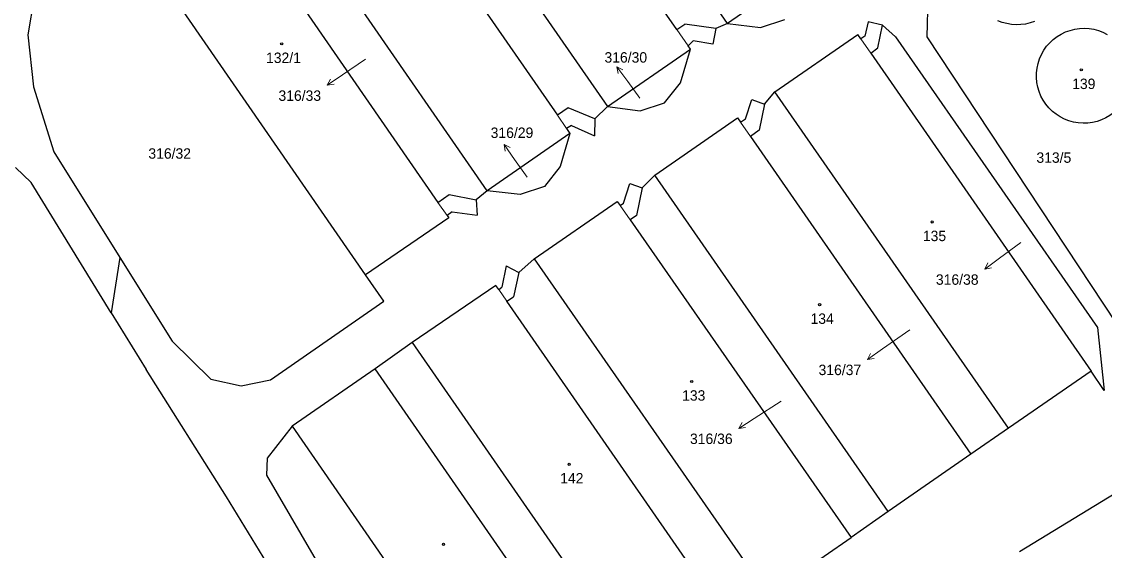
# Model space of a CAD drawing. Extents: x -765428 to -762163, y -1107632 to -1104975.
# Drawn here: x -763826.2 to -763649.6, y -1107041.4 to -1106955.1 of the extents above; entities that cross this region are included whole.
import ezdxf
from ezdxf.enums import TextEntityAlignment as Align

# ---------------------------------------------------------------- set-up
doc = ezdxf.new("R2010")
doc.units = 0
doc.header["$LTSCALE"] = 0.68
for name, color, linetype, lineweight in [('1', 7, 'Continuous', 25), ('4', 7, 'Continuous', 13), ('5', 7, 'Continuous', 25), ('7', 7, 'Continuous', 13)]:
    doc.layers.add(name, color=color, linetype=linetype, lineweight=lineweight)
doc.layers.add('2', color=7, linetype='Continuous')

msp = doc.modelspace()

# ---------------------------------------------------------------- linework, layer by layer
at = {"layer": '1'}
for p, q in [((-763711.05, -1106955.37), (-763748.9, -1106900.52)), ((-763719.34, -1106956.36), (-763755.04, -1106904.61)), ((-763768.62, -1106914), (-763730.65, -1106968.92)), ((-763774.76, -1106918.36), (-763738.81, -1106970.36)), ((-763750.25, -1106982.66), (-763788.24, -1106927.65)), ((-763794.52, -1106932.12), (-763758.29, -1106984.57)), ((-763697.52, -1106945.98), (-763711.05, -1106955.37)), ((-763823.87, -1106949.65), (-763825.16, -1106957.25)), ((-763678.37, -1106949.8), (-763678.57, -1106957.56)), ((-763770.1, -1106996.39), (-763801.7, -1106950.62)), ((-763719.34, -1106956.36), (-763718.03, -1106955.5)), ((-763712.97, -1106956.2), (-763718.03, -1106955.5)), ((-763711.05, -1106955.37), (-763712.97, -1106956.2)), ((-763711.05, -1106955.37), (-763705.7, -1106956.04)), ((-763705.7, -1106956.04), (-763701.74, -1106954.74)), ((-763688.14, -1106955.12), (-763688.65, -1106957.45)), ((-763685.78, -1106955.68), (-763688.14, -1106955.12)), ((-763686.56, -1106959.35), (-763685.78, -1106955.68)), ((-763685.78, -1106955.68), (-763683.64, -1106957.57)), ((-763825.16, -1106957.25), (-763824.26, -1106965.71)), ((-763712.97, -1106956.2), (-763713.47, -1106958.76)), ((-763703.33, -1106966.56), (-763689.82, -1106957.17)), ((-763689.31, -1106957.91), (-763689.82, -1106957.17)), ((-763688.65, -1106957.45), (-763689.31, -1106957.91)), ((-763683.64, -1106957.57), (-763650.74, -1107004.96)), ((-763678.57, -1106957.56), (-763645.59, -1107007.48)), ((-763717.5, -1106959.04), (-763716.64, -1106958.22)), ((-763717.12, -1106959.59), (-763717.5, -1106959.04)), ((-763713.47, -1106958.76), (-763716.64, -1106958.22)), ((-763687.71, -1106960.21), (-763686.56, -1106959.35)), ((-763730.65, -1106968.92), (-763717.12, -1106959.59)), ((-763718.73, -1106965.06), (-763717.12, -1106959.59)), ((-763687.71, -1106960.21), (-763651.76, -1107012.1)), ((-763824.26, -1106965.71), (-763820.91, -1106976.35)), ((-763721.34, -1106968.32), (-763718.73, -1106965.06)), ((-763708.12, -1106970.93), (-763707.11, -1106967.81)), ((-763707.11, -1106967.81), (-763705.01, -1106968.55)), ((-763705.01, -1106968.55), (-763703.33, -1106966.56)), ((-763665.23, -1107021.42), (-763703.33, -1106966.56)), ((-763737.07, -1106969.15), (-763738.81, -1106970.36)), ((-763732.71, -1106970.96), (-763737.07, -1106969.15)), ((-763730.65, -1106968.92), (-763732.71, -1106970.96)), ((-763730.65, -1106968.92), (-763725.31, -1106969.61)), ((-763725.31, -1106969.61), (-763721.34, -1106968.32)), ((-763705.01, -1106968.55), (-763705.9, -1106972.8)), ((-763732.71, -1106970.96), (-763732.78, -1106973.72)), ((-763722.94, -1106980.15), (-763709.45, -1106970.76)), ((-763709.45, -1106970.76), (-763708.94, -1106971.5)), ((-763708.94, -1106971.5), (-763708.12, -1106970.93)), ((-763736.76, -1106973.32), (-763750.25, -1106982.66)), ((-763736.76, -1106973.32), (-763738.34, -1106978.71)), ((-763736.52, -1106972), (-763737.3, -1106972.54)), ((-763737.3, -1106972.54), (-763736.76, -1106973.32)), ((-763736.52, -1106972), (-763732.78, -1106973.72)), ((-763705.9, -1106972.8), (-763707.34, -1106973.8)), ((-763707.34, -1106973.8), (-763671.4, -1107025.67)), ((-763820.91, -1106976.35), (-763810.18, -1106993.56)), ((-763738.34, -1106978.71), (-763740.93, -1106981.99)), ((-763827.21, -1106978.88), (-763824.64, -1106981.35)), ((-763722.94, -1106980.15), (-763724.97, -1106982.21)), ((-763684.86, -1107035.03), (-763722.94, -1106980.15)), ((-763811.57, -1107002.58), (-763824.64, -1106981.35)), ((-763740.93, -1106981.99), (-763744.9, -1106983.28)), ((-763728.01, -1106984.7), (-763727.02, -1106981.48)), ((-763727.02, -1106981.48), (-763724.97, -1106982.21)), ((-763724.97, -1106982.21), (-763725.89, -1106986.7)), ((-763750.25, -1106982.66), (-763752.03, -1106984.15)), ((-763744.9, -1106983.28), (-763750.25, -1106982.66)), ((-763752.03, -1106984.15), (-763751.92, -1106986.65)), ((-763742.57, -1106993.8), (-763729.07, -1106984.4)), ((-763729.07, -1106984.4), (-763728.58, -1106985.1)), ((-763728.58, -1106985.1), (-763728.01, -1106984.7)), ((-763756.54, -1106987.1), (-763770.1, -1106996.39)), ((-763755.99, -1106986.14), (-763756.81, -1106986.71)), ((-763756.81, -1106986.71), (-763756.54, -1106987.1)), ((-763755.99, -1106986.14), (-763751.92, -1106986.65)), ((-763725.89, -1106986.7), (-763726.96, -1106987.44)), ((-763726.96, -1106987.44), (-763690.92, -1107039.24)), ((-763810.18, -1106993.56), (-763811.57, -1107002.58)), ((-763810.18, -1106993.56), (-763801.66, -1107007.23)), ((-763745.11, -1106995.99), (-763742.57, -1106993.8)), ((-763742.57, -1106993.8), (-763704.47, -1107048.59)), ((-763767.13, -1107000.69), (-763770.1, -1106996.39)), ((-763747.15, -1106994.95), (-763747.88, -1106998.43)), ((-763747.15, -1106994.95), (-763745.11, -1106995.99)), ((-763745.11, -1106995.99), (-763745.97, -1106999.96)), ((-763748.83, -1106998.11), (-763762.48, -1107007.46)), ((-763748.37, -1106998.77), (-763748.83, -1106998.11)), ((-763748.37, -1106998.77), (-763747.88, -1106998.43)), ((-763747.04, -1107000.7), (-763745.97, -1106999.96)), ((-763785.6, -1107013.53), (-763767.13, -1107000.69)), ((-763710.81, -1107052.97), (-763747.04, -1107000.7)), ((-763811.57, -1107002.58), (-763805.87, -1107011.85)), ((-763650.74, -1107004.96), (-763649.64, -1107015.27)), ((-763801.66, -1107007.23), (-763795.34, -1107013.42)), ((-763762.48, -1107007.46), (-763768.53, -1107011.75)), ((-763762.48, -1107007.46), (-763724.4, -1107062.35)), ((-763663.42, -1107041.51), (-763610.49, -1107009.22)), ((-763792.78, -1107032.62), (-763805.87, -1107011.85)), ((-763768.53, -1107011.75), (-763782.06, -1107021.07)), ((-763730.48, -1107066.67), (-763768.53, -1107011.75)), ((-763651.76, -1107012.1), (-763665.23, -1107021.42)), ((-763649.64, -1107015.27), (-763651.76, -1107012.1)), ((-763795.34, -1107013.42), (-763790.37, -1107014.52)), ((-763790.37, -1107014.52), (-763785.6, -1107013.53)), ((-763782.06, -1107021.07), (-763786.12, -1107026.3)), ((-763782.06, -1107021.07), (-763744.1, -1107076.13)), ((-763665.23, -1107021.42), (-763671.4, -1107025.67)), ((-763786.12, -1107026.3), (-763786.27, -1107029.08)), ((-763671.4, -1107025.67), (-763684.86, -1107035.03)), ((-763786.27, -1107029.08), (-763755.59, -1107081.51)), ((-763758.81, -1107087.9), (-763792.78, -1107032.62)), ((-763684.86, -1107035.03), (-763690.92, -1107039.24)), ((-763704.47, -1107048.59), (-763690.92, -1107039.24))]:
    msp.add_line(p, q, dxfattribs=at)
for points in [[(-763660.98, -1106955.04), (-763661.709, -1106955.29), (-763662.459, -1106955.466), (-763663.224, -1106955.567), (-763663.994, -1106955.591), (-763664.763, -1106955.538), (-763665.523, -1106955.409), (-763666.266, -1106955.205), (-763666.985, -1106954.927)], [(-763650.76, -1106971.35), (-763651.521, -1106971.532), (-763652.296, -1106971.636), (-763653.078, -1106971.662), (-763653.858, -1106971.608), (-763654.63, -1106971.476), (-763655.383, -1106971.268), (-763656.112, -1106970.984), (-763656.809, -1106970.628), (-763657.466, -1106970.203), (-763658.077, -1106969.715), (-763658.636, -1106969.167), (-763659.137, -1106968.566), (-763659.574, -1106967.918), (-763659.944, -1106967.228), (-763660.243, -1106966.505), (-763660.467, -1106965.756), (-763660.614, -1106964.988), (-763660.683, -1106964.208), (-763660.673, -1106963.426), (-763660.585, -1106962.649), (-763660.418, -1106961.885), (-763660.175, -1106961.141), (-763659.859, -1106960.425), (-763659.472, -1106959.746), (-763659.018, -1106959.108), (-763658.503, -1106958.52), (-763657.931, -1106957.986), (-763657.308, -1106957.513), (-763656.64, -1106957.106), (-763655.935, -1106956.767), (-763655.199, -1106956.502), (-763654.44, -1106956.312), (-763653.666, -1106956.199), (-763652.884, -1106956.165), (-763652.103, -1106956.21), (-763651.331, -1106956.334), (-763650.575, -1106956.535), (-763649.843, -1106956.811), (-763649.142, -1106957.159)], [(-763647.3, -1106958.6), (-763646.811, -1106959.172), (-763646.379, -1106959.79), (-763646.01, -1106960.446), (-763645.706, -1106961.135), (-763645.47, -1106961.85), (-763645.305, -1106962.584), (-763645.212, -1106963.332), (-763645.192, -1106964.084), (-763645.245, -1106964.835), (-763645.371, -1106965.578), (-763645.568, -1106966.305), (-763645.835, -1106967.009), (-763646.169, -1106967.684), (-763646.566, -1106968.323), (-763647.025, -1106968.921), (-763647.538, -1106969.471), (-763648.103, -1106969.969), (-763648.714, -1106970.41), (-763649.364, -1106970.789), (-763650.049, -1106971.103), (-763650.76, -1106971.35)], [(-763758.29, -1106984.57), (-763756.46, -1106983.31), (-763752.03, -1106984.15)]]:
    msp.add_lwpolyline(points, dxfattribs=at)
at = {"layer": '4'}
for p, q in [((-763719.34, -1106956.36), (-763717.5, -1106959.04)), ((-763689.31, -1106957.91), (-763687.71, -1106960.21)), ((-763738.81, -1106970.36), (-763737.3, -1106972.54)), ((-763707.34, -1106973.8), (-763708.94, -1106971.5)), ((-763758.29, -1106984.57), (-763756.81, -1106986.71)), ((-763726.96, -1106987.44), (-763728.58, -1106985.1)), ((-763748.37, -1106998.77), (-763747.04, -1107000.7))]:
    msp.add_line(p, q, dxfattribs=at)
at = {"layer": '5'}
for centre in [(-763783.7768, -1106958.6992), (-763653.3668, -1106962.9492), (-763677.6768, -1106987.7692), (-763696.0368, -1107001.2692), (-763716.9068, -1107013.7992), (-763736.8868, -1107027.3092), (-763757.3768, -1107040.3592)]:
    msp.add_circle(centre, 0.175, dxfattribs=at)
at = {"layer": '7'}
for p, q in [((-763729.104, -1106962.442), (-763728.92, -1106963.547)), ((-763776.348, -1106965.438), (-763775.238, -1106965.293)), ((-763747.501, -1106975.102), (-763747.337, -1106976.209)), ((-763669.118, -1106995.444), (-763668.013, -1106995.26)), ((-763688.258, -1107010.201), (-763687.151, -1107010.037)), ((-763709.217, -1107021.454), (-763708.104, -1107021.329))]:
    msp.add_line(p, q, dxfattribs=at)
for points in [[(-763770.08, -1106961.21), (-763773.86, -1106963.76), (-763776.348, -1106965.438), (-763775.798, -1106964.463)], [(-763725.38, -1106967.55), (-763727.34, -1106964.87), (-763729.104, -1106962.442), (-763728.11, -1106962.958)], [(-763743.73, -1106980.47), (-763745.78, -1106977.56), (-763747.501, -1106975.102), (-763746.517, -1106975.635)], [(-763663.2, -1106991.14), (-763666.69, -1106993.68), (-763669.118, -1106995.444), (-763668.602, -1106994.45)], [(-763681.34, -1107005.37), (-763685.8, -1107008.48), (-763688.258, -1107010.201), (-763687.725, -1107009.217)], [(-763702.31, -1107017.02), (-763706.7, -1107019.82), (-763709.217, -1107021.454), (-763708.65, -1107020.489)]]:
    msp.add_lwpolyline(points, dxfattribs=at)

# ---------------------------------------------------------------- texts
at = {"layer": '2'}
for s, p in [('132/1', (-763786.33, -1106961.825)), ('139', (-763654.85, -1106966.075)), ('316/32', (-763805.52, -1106977.445)), ('313/5', (-763660.68, -1106978.115)), ('135', (-763679.2, -1106990.895)), ('134', (-763697.52, -1107004.395)), ('133', (-763718.47, -1107016.925)), ('142', (-763738.36, -1107030.435))]:
    msp.add_text(s, height=1.7, dxfattribs=at).set_placement(p)
for s, p in [('316/30', (-763724.179, -1106961.765)), ('316/33', (-763777.349, -1106968.005)), ('316/29', (-763742.739, -1106974.055)), ('316/38', (-763670.119, -1106998.015)), ('316/37', (-763689.259, -1107012.755)), ('316/36', (-763710.229, -1107023.995))]:
    msp.add_text(s, height=1.7, dxfattribs=at).set_placement(p, align=Align.RIGHT)

doc.saveas('drawing.dxf')
